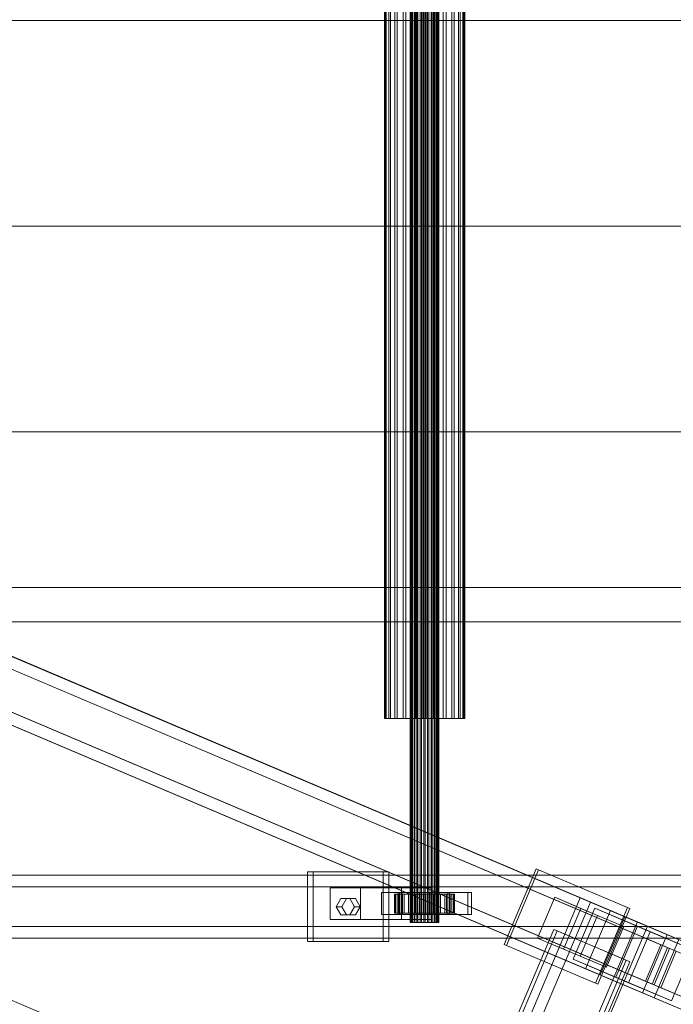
# Model space of a CAD drawing. Header units: millimetres. Extents: x -4738 to 65662, y -68080 to 6847.
# Tile 566 of 656: x 19641 to 20054, y -18492 to -17870. Entities that reach past the tile are written whole.
import ezdxf

# ---------------------------------------------------------------- set-up
doc = ezdxf.new("R2010")
doc.units = ezdxf.units.MM
doc.layers.add('superior_C02', color=7, linetype='Continuous', lineweight=0)
doc.layers.add('superior_C10', color=7, linetype='Continuous', lineweight=0)

msp = doc.modelspace()

# ---------------------------------------------------------------- linework, layer by layer
at = {"layer": 'superior_C02'}
for p, q in [((19887.43, -18440), (19887.43, -17560)), ((19887.641, -18440), (19887.641, -17560)), ((19887.832, -18440), (19887.832, -17560)), ((19888.451, -18440), (19888.451, -17560)), ((19888.819, -18440), (19888.819, -17560)), ((19889.804, -18440), (19889.804, -17560)), ((19890.324, -18440), (19890.324, -17560)), ((19891.608, -18440), (19891.608, -17560)), ((19892.245, -18440), (19892.245, -17560)), ((19893.74, -18440), (19893.74, -17560)), ((19894.45, -18440), (19894.45, -17560)), ((19896.055, -18440), (19896.055, -17560)), ((19896.79, -18440), (19896.79, -17560)), ((19898.395, -18440), (19898.395, -17560)), ((19899.105, -18440), (19899.105, -17560)), ((19900.6, -18440), (19900.6, -17560)), ((19901.237, -18440), (19901.237, -17560)), ((19902.521, -18440), (19902.521, -17560)), ((19903.041, -18440), (19903.041, -17560)), ((19904.026, -18440), (19904.026, -17560)), ((19904.394, -18440), (19904.394, -17560)), ((19905.013, -17560), (19905.013, -18440)), ((19905.204, -18440), (19905.204, -17560)), ((19905.415, -18440), (19905.415, -17560)), ((19871.044, -18311.15), (19871.044, -17688.85)), ((19871.64, -18311.15), (19871.64, -17688.85)), ((19872.177, -18311.15), (19872.177, -17688.85)), ((19873.925, -18311.15), (19873.925, -17688.85)), ((19874.962, -18311.15), (19874.962, -17688.85)), ((19877.743, -18311.15), (19877.743, -17688.85)), ((19879.21, -18311.15), (19879.21, -17688.85)), ((19882.835, -18311.15), (19882.835, -17688.85)), ((19884.631, -18311.15), (19884.631, -17688.85)), ((19888.852, -18311.15), (19888.852, -17688.85)), ((19890.856, -18311.15), (19890.856, -17688.85)), ((19895.385, -18311.15), (19895.385, -17688.85)), ((19897.46, -18311.15), (19897.46, -17688.85)), ((19901.989, -18311.15), (19901.989, -17688.85)), ((19903.993, -18311.15), (19903.993, -17688.85)), ((19908.214, -18311.15), (19908.214, -17688.85)), ((19910.01, -18311.15), (19910.01, -17688.85)), ((19913.635, -18311.15), (19913.635, -17688.85)), ((19915.102, -18311.15), (19915.102, -17688.85)), ((19917.883, -18311.15), (19917.883, -17688.85)), ((19918.92, -18311.15), (19918.92, -17688.85)), ((19920.668, -17688.85), (19920.668, -18311.15)), ((19921.205, -18311.15), (19921.205, -17688.85)), ((19921.801, -18311.15), (19921.801, -17688.85)), ((19181.088, -17870), (20117.046, -17870)), ((20118.824, -17870), (19182.867, -17870)), ((19181.088, -18000), (20117.046, -18000)), ((20118.824, -18000), (19182.867, -18000)), ((19181.088, -18130), (20117.046, -18130)), ((20118.824, -18130), (19182.867, -18130)), ((20096.643, -18228.298), (19160.686, -18228.298)), ((19162.465, -18228.298), (20098.422, -18228.298)), ((24634.01, -18250), (15575.415, -18250)), ((15576.913, -18250), (24635.508, -18250)), ((19872.177, -18311.15), (19871.044, -18311.15)), ((19871.044, -18311.15), (19871.64, -18311.15)), ((19871.64, -18311.15), (19873.925, -18311.15)), ((19874.962, -18311.15), (19872.177, -18311.15)), ((19873.925, -18311.15), (19877.743, -18311.15)), ((19879.21, -18311.15), (19874.962, -18311.15)), ((19877.743, -18311.15), (19882.835, -18311.15)), ((19884.631, -18311.15), (19879.21, -18311.15)), ((19882.835, -18311.15), (19888.852, -18311.15)), ((19890.856, -18311.15), (19884.631, -18311.15)), ((19888.852, -18311.15), (19895.385, -18311.15)), ((19897.46, -18311.15), (19890.856, -18311.15)), ((19895.385, -18311.15), (19901.989, -18311.15)), ((19903.993, -18311.15), (19897.46, -18311.15)), ((19901.989, -18311.15), (19908.214, -18311.15)), ((19910.01, -18311.15), (19903.993, -18311.15)), ((19908.214, -18311.15), (19913.635, -18311.15)), ((19915.102, -18311.15), (19910.01, -18311.15)), ((19913.635, -18311.15), (19917.883, -18311.15)), ((19918.92, -18311.15), (19915.102, -18311.15)), ((19917.883, -18311.15), (19920.668, -18311.15)), ((19921.205, -18311.15), (19918.92, -18311.15)), ((19920.668, -18311.15), (19921.801, -18311.15)), ((19921.801, -18311.15), (19921.205, -18311.15)), ((20484.747, -18410), (19339.287, -18410)), ((19351.209, -18410), (20496.669, -18410)), ((20539.887, -18410), (19394.427, -18410)), ((19409.329, -18410), (20554.789, -18410)), ((19870.247, -18408), (19822.519, -18408)), ((19822.519, -18408), (19822.519, -18452)), ((19826.096, -18408), (19822.519, -18408)), ((19826.096, -18452), (19826.096, -18408)), ((19826.096, -18408), (19873.823, -18408)), ((19870.247, -18452), (19870.247, -18408)), ((19870.247, -18408), (19873.823, -18408)), ((19873.823, -18408), (19873.823, -18452)), ((20545.161, -18417.5), (19343.072, -18417.5)), ((19347.425, -18417.5), (20549.514, -18417.5)), ((19855.929, -18418), (19836.838, -18418)), ((19836.838, -18418), (19836.838, -18438)), ((19881.81, -18418), (19836.838, -18418)), ((19855.929, -18438), (19855.929, -18418)), ((19855.929, -18418), (19900.901, -18418)), ((19880.618, -18421), (19869.163, -18421)), ((19869.163, -18421), (19869.163, -18435)), ((19881.681, -18421), (19869.163, -18421)), ((19877.884, -18422), (19877.438, -18422)), ((19877.438, -18422), (19887.43, -18422)), ((19877.438, -18434), (19877.438, -18422)), ((19877.438, -18422), (19878.286, -18422)), ((19879.594, -18422), (19877.884, -18422)), ((19877.884, -18422), (19887.641, -18422)), ((19877.884, -18434), (19877.884, -18422)), ((19878.286, -18422), (19887.832, -18422)), ((19878.286, -18434), (19878.286, -18422)), ((19878.286, -18422), (19880.37, -18422)), ((19882.45, -18422), (19879.594, -18422)), ((19879.594, -18422), (19888.451, -18422)), ((19879.594, -18434), (19879.594, -18422)), ((19923.742, -18421), (19879.833, -18421)), ((19879.833, -18421), (19879.833, -18435)), ((19882.217, -18421), (19879.833, -18421)), ((19880.37, -18422), (19888.819, -18422)), ((19880.37, -18434), (19880.37, -18422)), ((19880.37, -18422), (19883.547, -18422)), ((19880.618, -18435), (19880.618, -18421)), ((19880.618, -18421), (19893.136, -18421)), ((19881.681, -18435), (19881.681, -18421)), ((19881.681, -18421), (19893.136, -18421)), ((19881.81, -18438), (19881.81, -18418)), ((19881.81, -18418), (19900.901, -18418)), ((19882.217, -18435), (19882.217, -18421)), ((19882.217, -18421), (19926.126, -18421)), ((19886.258, -18422), (19882.45, -18422)), ((19882.45, -18422), (19889.804, -18422)), ((19882.45, -18434), (19882.45, -18422)), ((19883.547, -18422), (19890.324, -18422)), ((19883.547, -18434), (19883.547, -18422)), ((19883.547, -18422), (19887.602, -18422)), ((19890.76, -18422), (19886.258, -18422)), ((19886.258, -18422), (19891.608, -18422)), ((19886.258, -18434), (19886.258, -18422)), ((19887.43, -18422), (19887.641, -18422)), ((19887.43, -18422), (19887.43, -18434)), ((19887.832, -18422), (19887.43, -18422)), ((19887.602, -18422), (19892.245, -18422)), ((19887.602, -18434), (19887.602, -18422)), ((19887.602, -18422), (19892.259, -18422)), ((19887.641, -18422), (19888.451, -18422)), ((19887.641, -18422), (19887.641, -18434)), ((19887.832, -18422), (19887.832, -18434)), ((19888.819, -18422), (19887.832, -18422)), ((19888.451, -18422), (19889.804, -18422)), ((19888.451, -18422), (19888.451, -18434)), ((19888.819, -18422), (19888.819, -18434)), ((19890.324, -18422), (19888.819, -18422)), ((19889.804, -18422), (19891.608, -18422)), ((19889.804, -18422), (19889.804, -18434)), ((19890.324, -18422), (19890.324, -18434)), ((19892.245, -18422), (19890.324, -18422)), ((19895.647, -18422), (19890.76, -18422)), ((19890.76, -18422), (19893.74, -18422)), ((19890.76, -18434), (19890.76, -18422)), ((19891.608, -18422), (19893.74, -18422)), ((19891.608, -18422), (19891.608, -18434)), ((19892.245, -18422), (19892.245, -18434)), ((19894.45, -18422), (19892.245, -18422)), ((19892.259, -18422), (19894.45, -18422)), ((19892.259, -18434), (19892.259, -18422)), ((19892.259, -18422), (19897.198, -18422)), ((19893.136, -18421), (19893.136, -18435)), ((19893.74, -18422), (19896.055, -18422)), ((19893.74, -18422), (19893.74, -18434)), ((19894.45, -18422), (19894.45, -18434)), ((19896.79, -18422), (19894.45, -18422)), ((19900.586, -18422), (19895.647, -18422)), ((19895.647, -18422), (19896.055, -18422)), ((19895.647, -18434), (19895.647, -18422)), ((19896.055, -18422), (19898.395, -18422)), ((19896.055, -18422), (19896.055, -18434)), ((19897.198, -18422), (19896.79, -18422)), ((19896.79, -18422), (19896.79, -18434)), ((19899.105, -18422), (19896.79, -18422)), ((19897.198, -18434), (19897.198, -18422)), ((19897.198, -18422), (19902.085, -18422)), ((19900.586, -18422), (19898.395, -18422)), ((19898.395, -18422), (19900.6, -18422)), ((19898.395, -18422), (19898.395, -18434)), ((19902.085, -18422), (19899.105, -18422)), ((19899.105, -18422), (19899.105, -18434)), ((19901.237, -18422), (19899.105, -18422)), ((19911.164, -18421), (19899.709, -18421)), ((19899.709, -18421), (19899.709, -18435)), ((19912.227, -18421), (19899.709, -18421)), ((19905.243, -18422), (19900.586, -18422)), ((19900.586, -18434), (19900.586, -18422)), ((19905.243, -18422), (19900.6, -18422)), ((19900.6, -18422), (19902.521, -18422)), ((19900.6, -18422), (19900.6, -18434)), ((19900.901, -18418), (19900.901, -18438)), ((19906.587, -18422), (19901.237, -18422)), ((19901.237, -18422), (19901.237, -18434)), ((19903.041, -18422), (19901.237, -18422)), ((19902.085, -18434), (19902.085, -18422)), ((19902.085, -18422), (19906.587, -18422)), ((19909.298, -18422), (19902.521, -18422)), ((19902.521, -18422), (19904.026, -18422)), ((19902.521, -18422), (19902.521, -18434)), ((19910.395, -18422), (19903.041, -18422)), ((19903.041, -18422), (19903.041, -18434)), ((19904.394, -18422), (19903.041, -18422)), ((19912.475, -18422), (19904.026, -18422)), ((19904.026, -18422), (19905.013, -18422)), ((19904.026, -18422), (19904.026, -18434)), ((19913.251, -18422), (19904.394, -18422)), ((19904.394, -18422), (19904.394, -18434)), ((19905.204, -18422), (19904.394, -18422)), ((19905.013, -18422), (19914.559, -18422)), ((19905.013, -18434), (19905.013, -18422)), ((19905.013, -18422), (19905.415, -18422)), ((19914.961, -18422), (19905.204, -18422)), ((19905.204, -18422), (19905.204, -18434)), ((19905.415, -18422), (19905.204, -18422)), ((19909.298, -18422), (19905.243, -18422)), ((19905.243, -18434), (19905.243, -18422)), ((19915.407, -18422), (19905.415, -18422)), ((19905.415, -18422), (19905.415, -18434)), ((19906.587, -18434), (19906.587, -18422)), ((19906.587, -18422), (19910.395, -18422)), ((19912.475, -18422), (19909.298, -18422)), ((19909.298, -18434), (19909.298, -18422)), ((19910.395, -18434), (19910.395, -18422)), ((19910.395, -18422), (19913.251, -18422)), ((19911.164, -18435), (19911.164, -18421)), ((19911.164, -18421), (19923.682, -18421)), ((19912.227, -18435), (19912.227, -18421)), ((19912.227, -18421), (19923.682, -18421)), ((19914.559, -18422), (19912.475, -18422)), ((19912.475, -18434), (19912.475, -18422)), ((19913.251, -18434), (19913.251, -18422)), ((19913.251, -18422), (19914.961, -18422)), ((19914.559, -18422), (19914.559, -18434)), ((19915.407, -18422), (19914.559, -18422)), ((19914.961, -18434), (19914.961, -18422)), ((19914.961, -18422), (19915.407, -18422)), ((19915.407, -18434), (19915.407, -18422)), ((19923.682, -18421), (19923.682, -18435)), ((19923.742, -18435), (19923.742, -18421)), ((19923.742, -18421), (19926.126, -18421)), ((19926.126, -18421), (19926.126, -18435)), ((19840.656, -18430), (19843.519, -18424.804)), ((19843.519, -18424.804), (19849.247, -18424.804)), ((19847.096, -18424.804), (19843.519, -18424.804)), ((19847.096, -18424.804), (19844.232, -18430)), ((19852.823, -18424.804), (19847.096, -18424.804)), ((19849.247, -18424.804), (19852.11, -18430)), ((19852.823, -18424.804), (19849.247, -18424.804)), ((19855.687, -18430), (19852.823, -18424.804)), ((19843.519, -18435.196), (19840.656, -18430)), ((19840.656, -18430), (19844.232, -18430)), ((19849.247, -18435.196), (19843.519, -18435.196)), ((19847.096, -18435.196), (19843.519, -18435.196)), ((19844.232, -18430), (19847.096, -18435.196)), ((19847.096, -18435.196), (19852.823, -18435.196)), ((19852.11, -18430), (19849.247, -18435.196)), ((19852.823, -18435.196), (19849.247, -18435.196)), ((19855.687, -18430), (19852.11, -18430)), ((19852.823, -18435.196), (19855.687, -18430)), ((19869.163, -18435), (19880.618, -18435)), ((19869.163, -18435), (19881.681, -18435)), ((19887.43, -18434), (19877.438, -18434)), ((19877.438, -18434), (19877.884, -18434)), ((19878.286, -18434), (19877.438, -18434)), ((19887.641, -18434), (19877.884, -18434)), ((19877.884, -18434), (19879.594, -18434)), ((19887.832, -18434), (19878.286, -18434)), ((19880.37, -18434), (19878.286, -18434)), ((19888.451, -18434), (19879.594, -18434)), ((19879.594, -18434), (19882.45, -18434)), ((19879.833, -18435), (19923.742, -18435)), ((19879.833, -18435), (19882.217, -18435)), ((19888.819, -18434), (19880.37, -18434)), ((19883.547, -18434), (19880.37, -18434)), ((19893.136, -18435), (19880.618, -18435)), ((19893.136, -18435), (19881.681, -18435)), ((19926.126, -18435), (19882.217, -18435)), ((19889.804, -18434), (19882.45, -18434)), ((19882.45, -18434), (19886.258, -18434)), ((19890.324, -18434), (19883.547, -18434)), ((19887.602, -18434), (19883.547, -18434)), ((19891.608, -18434), (19886.258, -18434)), ((19886.258, -18434), (19890.76, -18434)), ((19887.641, -18434), (19887.43, -18434)), ((19887.43, -18434), (19887.832, -18434)), ((19892.245, -18434), (19887.602, -18434)), ((19892.259, -18434), (19887.602, -18434)), ((19888.451, -18434), (19887.641, -18434)), ((19887.832, -18434), (19888.819, -18434)), ((19889.804, -18434), (19888.451, -18434)), ((19888.819, -18434), (19890.324, -18434)), ((19891.608, -18434), (19889.804, -18434)), ((19890.324, -18434), (19892.245, -18434)), ((19893.74, -18434), (19890.76, -18434)), ((19890.76, -18434), (19895.647, -18434)), ((19893.74, -18434), (19891.608, -18434)), ((19892.245, -18434), (19894.45, -18434)), ((19894.45, -18434), (19892.259, -18434)), ((19897.198, -18434), (19892.259, -18434)), ((19896.055, -18434), (19893.74, -18434)), ((19894.45, -18434), (19896.79, -18434)), ((19896.055, -18434), (19895.647, -18434)), ((19895.647, -18434), (19900.586, -18434)), ((19898.395, -18434), (19896.055, -18434)), ((19896.79, -18434), (19897.198, -18434)), ((19896.79, -18434), (19899.105, -18434)), ((19902.085, -18434), (19897.198, -18434)), ((19900.6, -18434), (19898.395, -18434)), ((19898.395, -18434), (19900.586, -18434)), ((19899.105, -18434), (19902.085, -18434)), ((19899.105, -18434), (19901.237, -18434)), ((19899.709, -18435), (19911.164, -18435)), ((19899.709, -18435), (19912.227, -18435)), ((19900.586, -18434), (19905.243, -18434)), ((19902.521, -18434), (19900.6, -18434)), ((19900.6, -18434), (19905.243, -18434)), ((19901.237, -18434), (19906.587, -18434)), ((19901.237, -18434), (19903.041, -18434)), ((19906.587, -18434), (19902.085, -18434)), ((19904.026, -18434), (19902.521, -18434)), ((19902.521, -18434), (19909.298, -18434)), ((19903.041, -18434), (19910.395, -18434)), ((19903.041, -18434), (19904.394, -18434)), ((19905.013, -18434), (19904.026, -18434)), ((19904.026, -18434), (19912.475, -18434)), ((19904.394, -18434), (19913.251, -18434)), ((19904.394, -18434), (19905.204, -18434)), ((19914.559, -18434), (19905.013, -18434)), ((19905.415, -18434), (19905.013, -18434)), ((19905.204, -18434), (19914.961, -18434)), ((19905.204, -18434), (19905.415, -18434)), ((19905.243, -18434), (19909.298, -18434)), ((19905.415, -18434), (19915.407, -18434)), ((19910.395, -18434), (19906.587, -18434)), ((19909.298, -18434), (19912.475, -18434)), ((19913.251, -18434), (19910.395, -18434)), ((19923.682, -18435), (19911.164, -18435)), ((19923.682, -18435), (19912.227, -18435)), ((19912.475, -18434), (19914.559, -18434)), ((19914.961, -18434), (19913.251, -18434)), ((19914.559, -18434), (19915.407, -18434)), ((19915.407, -18434), (19914.961, -18434)), ((19926.126, -18435), (19923.742, -18435)), ((19836.838, -18438), (19855.929, -18438)), ((19836.838, -18438), (19881.81, -18438)), ((19900.901, -18438), (19855.929, -18438)), ((19900.901, -18438), (19881.81, -18438)), ((19887.832, -18440), (19887.43, -18440)), ((19887.43, -18440), (19887.641, -18440)), ((19887.641, -18440), (19888.451, -18440)), ((19888.819, -18440), (19887.832, -18440)), ((19888.451, -18440), (19889.804, -18440)), ((19890.324, -18440), (19888.819, -18440)), ((19889.804, -18440), (19891.608, -18440)), ((19892.245, -18440), (19890.324, -18440)), ((19891.608, -18440), (19893.74, -18440)), ((19894.45, -18440), (19892.245, -18440)), ((19893.74, -18440), (19896.055, -18440)), ((19896.79, -18440), (19894.45, -18440)), ((19896.055, -18440), (19898.395, -18440)), ((19899.105, -18440), (19896.79, -18440)), ((19898.395, -18440), (19900.6, -18440)), ((19901.237, -18440), (19899.105, -18440)), ((19900.6, -18440), (19902.521, -18440)), ((19903.041, -18440), (19901.237, -18440)), ((19902.521, -18440), (19904.026, -18440)), ((19904.394, -18440), (19903.041, -18440)), ((19904.026, -18440), (19905.013, -18440)), ((19905.204, -18440), (19904.394, -18440)), ((19905.013, -18440), (19905.415, -18440)), ((19905.415, -18440), (19905.204, -18440)), ((19343.072, -18442.5), (20545.161, -18442.5)), ((19347.425, -18442.5), (20549.514, -18442.5)), ((19339.287, -18450), (20484.747, -18450)), ((19351.209, -18450), (20496.669, -18450)), ((19394.427, -18450), (20539.887, -18450)), ((19409.329, -18450), (20554.789, -18450)), ((19822.519, -18452), (19870.247, -18452)), ((19822.519, -18452), (19826.096, -18452)), ((19873.823, -18452), (19826.096, -18452)), ((19873.823, -18452), (19870.247, -18452))]:
    msp.add_line(p, q, dxfattribs=at)
at = {"layer": 'superior_C10'}
for p, q in [((20013.778, -18432.409), (18931.606, -17973.03)), ((27880.277, -21988.995), (18436.834, -17980.274)), ((18437.764, -17980.669), (27881.207, -21989.39)), ((20023.005, -18436.326), (18940.833, -17976.947)), ((20049.904, -18455.893), (18932.671, -17981.629)), ((20051.142, -18456.418), (18933.908, -17982.155)), ((20049.763, -18447.685), (18967.591, -17988.305)), ((20057.144, -18450.818), (18974.973, -17991.439)), ((20040.136, -18478.905), (18922.902, -18004.642)), ((18924.139, -18005.167), (20041.373, -18479.43)), ((19998.148, -18469.229), (18915.976, -18009.85)), ((18925.203, -18013.767), (20007.375, -18473.146)), ((20034.133, -18484.505), (18951.961, -18025.125)), ((18959.343, -18028.259), (20041.514, -18487.638)), ((19946.632, -18453.879), (19966.951, -18406.013)), ((19968.427, -18406.64), (19948.108, -18454.506)), ((19966.951, -18406.013), (20024.667, -18430.513)), ((19966.951, -18406.013), (19968.427, -18406.64)), ((20026.143, -18431.14), (19968.427, -18406.64)), ((19643.145, -19252.809), (19994.819, -18424.361)), ((20001.278, -18427.103), (19649.604, -19255.551)), ((19967.759, -18449.811), (19978.7, -18424.037)), ((19978.7, -18424.037), (20005.754, -18435.521)), ((19978.7, -18424.037), (19995.213, -18431.047)), ((19994.819, -18424.361), (20030.891, -18439.674)), ((19994.819, -18424.361), (20001.278, -18427.103)), ((20037.35, -18442.416), (20001.278, -18427.103)), ((19995.213, -18431.047), (19984.272, -18456.821)), ((19990.211, -18463.144), (20003.887, -18430.927)), ((20005.754, -18435.521), (19994.813, -18461.295)), ((20022.267, -18442.531), (19995.213, -18431.047)), ((20013.778, -18432.409), (19998.148, -18469.229)), ((20003.887, -18430.927), (20030.942, -18442.411)), ((20003.887, -18430.927), (20038.95, -18445.811)), ((20024.667, -18430.513), (20004.348, -18478.379)), ((20022.267, -18442.531), (20005.754, -18435.521)), ((20005.824, -18479.006), (20026.143, -18431.14)), ((20023.005, -18436.326), (20013.778, -18432.409)), ((21095.949, -18891.789), (20013.778, -18432.409)), ((20026.143, -18431.14), (20024.667, -18430.513)), ((20030.891, -18439.674), (19679.217, -19268.121)), ((20007.375, -18473.146), (20023.005, -18436.326)), ((21105.176, -18895.706), (20023.005, -18436.326)), ((20037.35, -18442.416), (20030.891, -18439.674)), ((19645.904, -19226.821), (19978.041, -18444.398)), ((19980.255, -18445.338), (19648.118, -19227.761)), ((19685.676, -19270.863), (20037.35, -18442.416)), ((19978.041, -18444.398), (20023.853, -18463.845)), ((19978.041, -18444.398), (19980.255, -18445.338)), ((20026.067, -18464.785), (19980.255, -18445.338)), ((20011.326, -18468.305), (20022.267, -18442.531)), ((20030.942, -18442.411), (20017.265, -18474.629)), ((20038.95, -18445.811), (20025.273, -18478.028)), ((20030.942, -18442.411), (20066.004, -18457.295)), ((20049.763, -18447.685), (20034.133, -18484.505)), ((20066.004, -18457.295), (20038.95, -18445.811)), ((20057.144, -18450.818), (20049.763, -18447.685)), ((21131.934, -18907.064), (20049.763, -18447.685)), ((20004.348, -18478.379), (19946.632, -18453.879)), ((19948.108, -18454.506), (19946.632, -18453.879)), ((19994.813, -18461.295), (19967.759, -18449.811)), ((19984.272, -18456.821), (19967.759, -18449.811)), ((20045.674, -18454.097), (20035.905, -18477.109)), ((20041.514, -18487.638), (20057.144, -18450.818)), ((20055.372, -18458.214), (20045.674, -18454.097)), ((21092.783, -18898.592), (20045.674, -18454.097)), ((19948.108, -18454.506), (20005.824, -18479.006)), ((19984.272, -18456.821), (20011.326, -18468.305)), ((20040.136, -18478.905), (20049.904, -18455.893)), ((20051.142, -18456.418), (20041.373, -18479.43)), ((20045.604, -18481.226), (20055.372, -18458.214)), ((20049.904, -18455.893), (20051.142, -18456.418)), ((20052.328, -18489.513), (20066.004, -18457.295)), ((20023.853, -18463.845), (19691.716, -19246.268)), ((19693.93, -19247.208), (20026.067, -18464.785)), ((20017.265, -18474.629), (19990.211, -18463.144)), ((20025.273, -18478.028), (19990.211, -18463.144)), ((19994.813, -18461.295), (20011.326, -18468.305)), ((20026.067, -18464.785), (20023.853, -18463.845)), ((19998.148, -18469.229), (20007.375, -18473.146)), ((21080.319, -18928.609), (19998.148, -18469.229)), ((20004.348, -18478.379), (20005.824, -18479.006)), ((20007.375, -18473.146), (21089.546, -18932.526)), ((20017.265, -18474.629), (20052.328, -18489.513)), ((20025.273, -18478.028), (20052.328, -18489.513)), ((20035.905, -18477.109), (20045.604, -18481.226)), ((21083.014, -18921.605), (20035.905, -18477.109)), ((20041.373, -18479.43), (20040.136, -18478.905)), ((20034.133, -18484.505), (20041.514, -18487.638)), ((21116.304, -18943.884), (20034.133, -18484.505)), ((20045.604, -18481.226), (21092.713, -18925.722)), ((20041.514, -18487.638), (21123.686, -18947.018))]:
    msp.add_line(p, q, dxfattribs=at)

doc.saveas('drawing.dxf')
